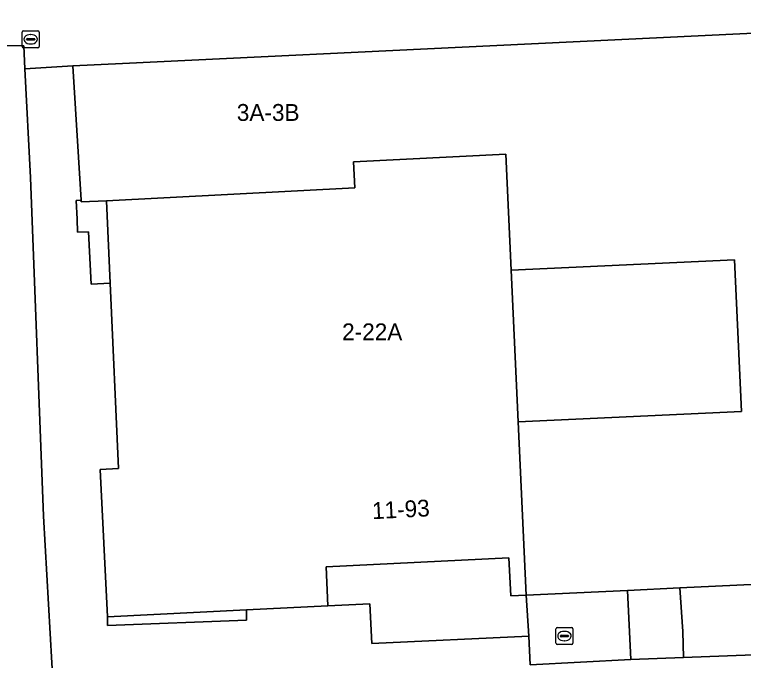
# Model space of a CAD drawing. Extents: x 160023 to 161302, y 384750 to 385707.
# Drawn here: x 160774.97 to 160818.15, y 385266.09 to 385304.37 of the extents above; entities that cross this region are included whole.
import ezdxf

# ---------------------------------------------------------------- set-up
doc = ezdxf.new("R2010")
doc.units = 0
for name, color, linetype in [('IMGEO_Brandkraan', 7, 'Continuous'), ('IMGEO_Erf', 7, 'Continuous'), ('IMGEO_Hek', 7, 'Continuous'), ('IMGEO_Kolk', 7, 'Continuous'), ('IMGEO_Pand', 7, 'Continuous'), ('IMGEO_Pand_nummerreeks', 7, 'Continuous'), ('IMGEO_Pand_overbouw', 7, 'Continuous'), ('IMGEO_Parkeervlak_open', 7, 'Continuous'), ('IMGEO_Rijbaan_lokaal_open', 7, 'Continuous'), ('IMGEO_Voetpad_gesloten', 7, 'Continuous'), ('IMGEO_Voetpad_open', 7, 'Continuous')]:
    doc.layers.add(name, color=color, linetype=linetype)

msp = doc.modelspace()

# ---------------------------------------------------------------- linework, layer by layer
at = {"layer": 'IMGEO_Brandkraan'}
for p, q in [((160775.423, 385302.476), (160775.423, 385303.328)), ((160775.498, 385303.402), (160776.35, 385303.402)), ((160776.424, 385303.328), (160776.424, 385302.476)), ((160775.682, 385302.896), (160775.682, 385302.908)), ((160776.12, 385302.859), (160775.722, 385302.859)), ((160775.725, 385302.945), (160776.123, 385302.945)), ((160775.911, 385303.182), (160775.936, 385303.182)), ((160776.166, 385302.908), (160776.166, 385302.896)), ((160775.934, 385302.622), (160775.909, 385302.622)), ((160776.35, 385302.402), (160775.498, 385302.402))]:
    msp.add_line(p, q, dxfattribs=at)
for points in [[(160775.423, 385302.476), (160775.423, 385303.328)], [(160775.498, 385303.402), (160776.35, 385303.402)], [(160776.424, 385303.328), (160776.424, 385302.476)], [(160776.35, 385302.402), (160775.498, 385302.402)]]:
    msp.add_lwpolyline(points, dxfattribs=at)
for centre, radius, start, end in [((160775.5, 385303.326), 0.0765, 91.552, 178.448), ((160775.5, 385303.326), 0.0765, 91.552, 178.448), ((160776.348, 385303.326), 0.0765, 1.552, 88.448), ((160776.348, 385303.326), 0.0765, 1.552, 88.448), ((160775.722, 385302.905), 0.0403, 85.8775, 175.7526), ((160775.719, 385302.895), 0.0366, 178.938, 274.7102), ((160776.123, 385302.902), 0.043, 264.8664, 352.4533), ((160776.127, 385302.907), 0.0386, 1.7309, 96.639), ((160775.5, 385302.478), 0.0765, 181.552, 268.448), ((160775.5, 385302.478), 0.0765, 181.552, 268.448), ((160776.348, 385302.478), 0.0765, 271.552, 358.448), ((160776.348, 385302.478), 0.0765, 271.552, 358.448)]:
    msp.add_arc(centre, radius, start, end, dxfattribs=at)
for centre, major_axis, ratio, start_param, end_param in [((160775.91, 385302.902), (-0.387, 0.002), 0.722429, 4.712389, 7.853982), ((160775.935, 385302.902), (-0.39, 0.002), 0.717154, 1.570796, 4.712389)]:
    msp.add_ellipse(centre, major_axis=major_axis, ratio=ratio, start_param=start_param, end_param=end_param, dxfattribs=at)
at = {"layer": 'IMGEO_Erf'}
msp.add_lwpolyline([(160756.138, 385255.244), (160756.767, 385255.236), (160771.514, 385255.511), (160777.756, 385256.131), (160777.283, 385264.215), (160776.673, 385274.646), (160775.921, 385294.71), (160775.585, 385301.152), (160775.514, 385302.52), (160757.632, 385302.652), (160749.323, 385302.929), (160747.799, 385302.969), (160747.005, 385303.048), (160745.43, 385303.122), (160745.185, 385303.134), (160739.351, 385303.41), (160738.877, 385303.432), (160734.596, 385303.746)], dxfattribs=at)
msp.add_lwpolyline([(160804.394, 385289.215), (160804.808, 385280.241), (160818.034, 385280.852), (160817.619, 385289.825)], close=True, dxfattribs=at)
at = {"layer": 'IMGEO_Hek'}
msp.add_lwpolyline([(160777.283, 385264.215), (160776.673, 385274.646)], dxfattribs=at)
at = {"layer": 'IMGEO_Kolk'}
for p, q in [((160807.042, 385267.111), (160807.042, 385267.963)), ((160807.117, 385268.037), (160807.969, 385268.037)), ((160808.043, 385267.963), (160808.043, 385267.111)), ((160807.301, 385267.531), (160807.301, 385267.543)), ((160807.739, 385267.494), (160807.341, 385267.494)), ((160807.344, 385267.58), (160807.742, 385267.58)), ((160807.53, 385267.817), (160807.555, 385267.817)), ((160807.785, 385267.543), (160807.785, 385267.531)), ((160807.969, 385267.037), (160807.117, 385267.037)), ((160807.553, 385267.257), (160807.528, 385267.257))]:
    msp.add_line(p, q, dxfattribs=at)
for points in [[(160807.042, 385267.111), (160807.042, 385267.963)], [(160807.117, 385268.037), (160807.969, 385268.037)], [(160808.043, 385267.963), (160808.043, 385267.111)], [(160807.969, 385267.037), (160807.117, 385267.037)]]:
    msp.add_lwpolyline(points, dxfattribs=at)
for centre, radius, start, end in [((160807.119, 385267.961), 0.0765, 91.552, 178.448), ((160807.119, 385267.961), 0.0765, 91.552, 178.448), ((160807.967, 385267.961), 0.0765, 1.552, 88.448), ((160807.967, 385267.961), 0.0765, 1.552, 88.448), ((160807.341, 385267.54), 0.0403, 85.8775, 175.7526), ((160807.338, 385267.53), 0.0366, 178.938, 274.7102), ((160807.742, 385267.537), 0.043, 264.8664, 352.4533), ((160807.746, 385267.542), 0.0386, 1.7309, 96.639), ((160807.119, 385267.113), 0.0765, 181.552, 268.448), ((160807.119, 385267.113), 0.0765, 181.552, 268.448), ((160807.967, 385267.113), 0.0765, 271.552, 358.448), ((160807.967, 385267.113), 0.0765, 271.552, 358.448)]:
    msp.add_arc(centre, radius, start, end, dxfattribs=at)
for centre, major_axis, ratio, start_param, end_param in [((160807.529, 385267.537), (-0.387, 0.002), 0.722429, 4.712389, 7.853982), ((160807.554, 385267.537), (-0.39, 0.002), 0.717154, 1.570796, 4.712389)]:
    msp.add_ellipse(centre, major_axis=major_axis, ratio=ratio, start_param=start_param, end_param=end_param, dxfattribs=at)
at = {"layer": 'IMGEO_Pand'}
for points in [[(160825.139, 385288.599), (160825.095, 385289.516), (160823.602, 385289.45), (160822.873, 385303.468), (160803.532, 385302.54), (160781.352, 385301.467), (160778.426, 385301.325), (160778.909, 385293.363), (160778.914, 385293.263), (160780.422, 385293.33), (160795.126, 385294.09), (160795.046, 385295.638), (160804.077, 385296.089), (160804.394, 385289.215), (160817.619, 385289.825), (160818.034, 385280.852), (160804.808, 385280.241), (160805.283, 385269.961), (160811.269, 385270.245), (160814.372, 385270.392), (160825.352, 385270.915), (160825.994, 385270.946)], [(160804.394, 385289.215), (160804.077, 385296.089), (160795.046, 385295.638), (160795.126, 385294.09), (160780.422, 385293.33), (160780.639, 385288.446), (160781.128, 385277.466), (160780.03, 385277.412), (160780.468, 385268.683), (160788.702, 385269.087), (160793.516, 385269.325), (160793.43, 385271.647), (160804.253, 385272.165), (160804.359, 385269.917), (160805.283, 385269.961), (160804.808, 385280.241)]]:
    msp.add_lwpolyline(points, close=True, dxfattribs=at)
at = {"layer": 'IMGEO_Pand_overbouw'}
for points in [[(160793.516, 385269.325), (160796.01, 385269.444), (160796.139, 385267.104), (160805.427, 385267.537), (160805.283, 385269.961), (160804.359, 385269.917), (160804.253, 385272.165), (160793.43, 385271.647)], [(160780.468, 385268.683), (160780.471, 385268.164), (160788.702, 385268.479), (160788.702, 385269.087)]]:
    msp.add_lwpolyline(points, close=True, dxfattribs=at)
at = {"layer": 'IMGEO_Parkeervlak_open'}
for points in [[(160825.45, 385268.677), (160825.352, 385270.915), (160814.372, 385270.392), (160814.553, 385267.81), (160814.6, 385266.262), (160825.537, 385266.675)], [(160811.269, 385270.245), (160805.283, 385269.961), (160805.427, 385267.537), (160805.515, 385265.833), (160811.481, 385266.142)]]:
    msp.add_lwpolyline(points, close=True, dxfattribs=at)
at = {"layer": 'IMGEO_Rijbaan_lokaal_open'}
msp.add_lwpolyline([(160831.371, 385265.226), (160831.046, 385268.955), (160825.45, 385268.677), (160825.537, 385266.675), (160814.6, 385266.262), (160811.481, 385266.142), (160805.515, 385265.833)], dxfattribs=at)
at = {"layer": 'IMGEO_Voetpad_gesloten'}
msp.add_lwpolyline([(160814.372, 385270.392), (160811.269, 385270.245), (160811.481, 385266.142), (160814.6, 385266.262), (160814.553, 385267.81)], close=True, dxfattribs=at)
at = {"layer": 'IMGEO_Voetpad_open'}
for points in [[(160821.25, 385308.182), (160779.604, 385304.986), (160751.892, 385305.332), (160746.194, 385305.481), (160745.869, 385305.491), (160745.527, 385305.516), (160745.43, 385303.122), (160747.005, 385303.048), (160747.799, 385302.969), (160749.323, 385302.929), (160757.632, 385302.652), (160775.514, 385302.52), (160775.585, 385301.152), (160778.426, 385301.325), (160781.352, 385301.467), (160803.532, 385302.54), (160822.873, 385303.468), (160823.767, 385303.558), (160826.222, 385305.486)], [(160805.515, 385265.833), (160805.427, 385267.537), (160796.139, 385267.104), (160796.01, 385269.444), (160793.516, 385269.325), (160788.702, 385269.087), (160788.702, 385268.811), (160788.702, 385268.479), (160780.471, 385268.164), (160780.468, 385268.683), (160780.03, 385277.412), (160781.128, 385277.466), (160780.639, 385288.446), (160779.507, 385288.389), (160779.348, 385291.5), (160778.703, 385291.472), (160778.669, 385292.238), (160778.619, 385293.35), (160778.909, 385293.363), (160778.426, 385301.325), (160775.585, 385301.152), (160775.921, 385294.71), (160776.673, 385274.646), (160777.283, 385264.215)]]:
    msp.add_lwpolyline(points, dxfattribs=at)
for points in [[(160778.909, 385293.363), (160778.619, 385293.35), (160778.669, 385292.238), (160778.703, 385291.472), (160779.348, 385291.5), (160779.507, 385288.389), (160780.639, 385288.446), (160780.422, 385293.33), (160778.914, 385293.263)], [(160793.43, 385271.647), (160793.516, 385269.325), (160796.01, 385269.444), (160796.139, 385267.104), (160805.427, 385267.537), (160805.283, 385269.961), (160804.359, 385269.917), (160804.253, 385272.165)], [(160780.468, 385268.683), (160780.471, 385268.164), (160788.702, 385268.479), (160788.702, 385268.811), (160788.702, 385269.087)]]:
    msp.add_lwpolyline(points, close=True, dxfattribs=at)

# ---------------------------------------------------------------- texts
at = {"layer": 'IMGEO_Pand_nummerreeks'}
for s, p in [('3A-3B', (160788.134, 385298.065)), ('2-22A', (160794.37, 385285.063))]:
    msp.add_text(s, height=1, dxfattribs=at).set_placement(p)
msp.add_text('11-93', height=1, rotation=2.9335, dxfattribs=at).set_placement((160796.168, 385274.46))

doc.saveas('drawing.dxf')
